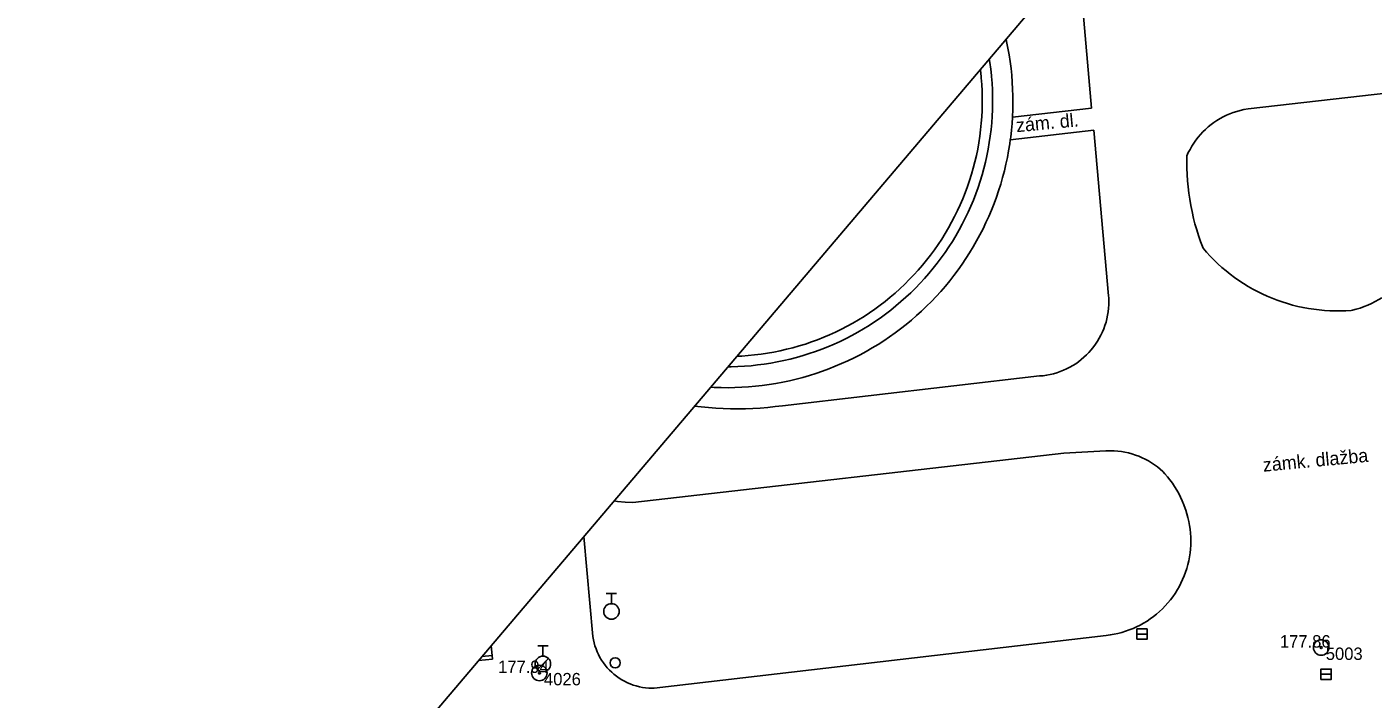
# Model space of a CAD drawing. Extents: x -540150 to -533593, y -1185082 to -1180066.
# Drawn here: x -537000.4 to -536935.2, y -1184321.7 to -1184289.1 of the extents above; entities that cross this region are included whole.
import ezdxf

# ---------------------------------------------------------------- set-up
doc = ezdxf.new("R2010")
doc.units = 0
for name, color, linetype in [('KN_HRAN_PARCEL', 7, 'Continuous'), ('rámeček', 7, 'Continuous'), ('Vrstva 10', 7, 'Continuous'), ('Vrstva 11', 7, 'Continuous'), ('Vrstva 21', 7, 'Continuous'), ('Vrstva 22', 7, 'Continuous'), ('Vrstva 23', 7, 'Continuous'), ('Vrstva 27', 7, 'Continuous'), ('Vrstva 28', 7, 'Continuous'), ('Vrstva 40', 7, 'Continuous'), ('Vrstva 5', 7, 'Continuous')]:
    doc.layers.add(name, color=color, linetype=linetype)

msp = doc.modelspace()

# ---------------------------------------------------------------- linework, layer by layer
at = {"layer": 'KN_HRAN_PARCEL'}
for p, q in [((-536977.882, -1184319.741), (-536977.946, -1184319.08)), ((-536978.557, -1184319.801), (-536977.882, -1184319.741))]:
    msp.add_line(p, q, dxfattribs=at)
at = {"layer": 'rámeček'}
msp.add_line((-536868.552, -1184190.259), (-537054.324, -1184409.023), dxfattribs=at)
at = {"layer": 'Vrstva 10'}
for p, q in [((-536949.521, -1184285.607), (-536948.862, -1184293.061)), ((-536941.282, -1184293.091), (-536930.322, -1184291.841)), ((-536948.042, -1184302.141), (-536948.752, -1184294.121)), ((-536963.832, -1184307.471), (-536951.382, -1184306.031)), ((-536971.082, -1184312.161), (-536950.212, -1184309.761)), ((-536950.212, -1184309.761), (-536948.172, -1184309.651)), ((-536973.46, -1184313.797), (-536973.022, -1184318.651)), ((-536970.052, -1184321.151), (-536948.152, -1184318.591))]:
    msp.add_line(p, q, dxfattribs=at)
for points in [[(-536944.252, -1184295.371), (-536944.178, -1184295.211), (-536944.097, -1184295.055), (-536944.009, -1184294.903), (-536943.914, -1184294.755), (-536943.813, -1184294.611), (-536943.705, -1184294.473), (-536943.591, -1184294.339), (-536943.471, -1184294.21), (-536943.345, -1184294.088), (-536943.272, -1184294.021), (-536943.214, -1184293.971), (-536943.078, -1184293.86), (-536942.936, -1184293.755), (-536942.79, -1184293.657), (-536942.64, -1184293.566), (-536942.486, -1184293.481), (-536942.328, -1184293.404), (-536942.167, -1184293.334), (-536942.002, -1184293.271), (-536941.835, -1184293.216), (-536941.666, -1184293.169), (-536941.495, -1184293.129), (-536941.282, -1184293.091)], [(-536944.252, -1184295.371), (-536944.256, -1184295.673), (-536944.252, -1184295.974), (-536944.239, -1184296.276), (-536944.219, -1184296.577), (-536944.191, -1184296.878), (-536944.155, -1184297.177), (-536944.111, -1184297.476), (-536944.059, -1184297.773), (-536943.999, -1184298.069), (-536943.922, -1184298.401), (-536943.856, -1184298.655), (-536943.773, -1184298.945), (-536943.682, -1184299.233), (-536943.584, -1184299.518), (-536943.462, -1184299.841)], [(-536943.462, -1184299.841), (-536943.291, -1184300.038), (-536943.115, -1184300.23), (-536942.932, -1184300.417), (-536942.744, -1184300.597), (-536942.551, -1184300.772), (-536942.352, -1184300.941), (-536942.148, -1184301.104), (-536941.939, -1184301.26), (-536941.726, -1184301.41), (-536941.508, -1184301.553), (-536941.286, -1184301.69), (-536941.059, -1184301.82), (-536940.829, -1184301.942), (-536940.595, -1184302.058), (-536940.358, -1184302.166), (-536940.118, -1184302.267), (-536939.874, -1184302.361), (-536939.628, -1184302.447), (-536939.379, -1184302.525), (-536939.128, -1184302.596), (-536938.875, -1184302.659), (-536938.62, -1184302.714), (-536938.364, -1184302.762), (-536938.106, -1184302.801), (-536937.847, -1184302.833), (-536937.587, -1184302.857), (-536937.327, -1184302.872), (-536937.066, -1184302.88), (-536936.805, -1184302.88), (-536936.545, -1184302.872), (-536936.284, -1184302.855), (-536936.232, -1184302.851)], [(-536951.382, -1184306.031), (-536951.213, -1184306.015), (-536951.045, -1184305.991), (-536950.878, -1184305.96), (-536950.713, -1184305.92), (-536950.55, -1184305.873), (-536950.389, -1184305.818), (-536950.231, -1184305.756), (-536950.077, -1184305.686), (-536949.925, -1184305.61), (-536949.778, -1184305.526), (-536949.634, -1184305.435), (-536949.495, -1184305.337), (-536949.361, -1184305.234), (-536949.232, -1184305.123), (-536949.108, -1184305.007), (-536948.99, -1184304.886), (-536948.877, -1184304.758), (-536948.752, -1184304.601), (-536948.671, -1184304.489), (-536948.578, -1184304.347), (-536948.491, -1184304.201), (-536948.412, -1184304.051), (-536948.339, -1184303.898), (-536948.274, -1184303.741), (-536948.216, -1184303.581), (-536948.166, -1184303.419), (-536948.124, -1184303.255), (-536948.089, -1184303.088), (-536948.062, -1184302.921), (-536948.044, -1184302.752), (-536948.033, -1184302.583), (-536948.03, -1184302.413), (-536948.035, -1184302.243), (-536948.042, -1184302.141)], [(-536936.232, -1184302.851), (-536936.041, -1184302.799), (-536935.852, -1184302.74), (-536935.665, -1184302.673), (-536935.482, -1184302.598), (-536935.301, -1184302.516), (-536935.124, -1184302.427), (-536934.951, -1184302.331), (-536934.802, -1184302.241)], [(-536968.099, -1184307.485), (-536967.784, -1184307.523), (-536967.426, -1184307.558), (-536967.067, -1184307.586), (-536966.708, -1184307.605), (-536966.349, -1184307.616), (-536965.989, -1184307.62), (-536965.63, -1184307.615), (-536965.27, -1184307.602), (-536964.911, -1184307.582), (-536964.553, -1184307.553), (-536964.195, -1184307.516), (-536963.832, -1184307.471)], [(-536945.412, -1184310.661), (-536945.542, -1184310.545), (-536945.678, -1184310.436), (-536945.818, -1184310.333), (-536945.963, -1184310.236), (-536946.112, -1184310.146), (-536946.265, -1184310.063), (-536946.422, -1184309.988), (-536946.582, -1184309.919), (-536946.745, -1184309.858), (-536946.911, -1184309.805), (-536947.079, -1184309.759), (-536947.249, -1184309.721), (-536947.421, -1184309.69), (-536947.593, -1184309.668), (-536947.767, -1184309.654), (-536947.941, -1184309.647), (-536948.115, -1184309.649), (-536948.172, -1184309.651)], [(-536944.332, -1184312.451), (-536944.399, -1184312.266), (-536944.473, -1184312.084), (-536944.554, -1184311.905), (-536944.643, -1184311.729), (-536944.738, -1184311.557), (-536944.841, -1184311.389), (-536944.95, -1184311.226), (-536945.066, -1184311.067), (-536945.189, -1184310.913), (-536945.317, -1184310.764), (-536945.412, -1184310.661)], [(-536971.082, -1184312.161), (-536971.456, -1184312.135), (-536971.83, -1184312.102), (-536972.003, -1184312.082)], [(-536948.152, -1184318.591), (-536947.962, -1184318.566), (-536947.773, -1184318.533), (-536947.585, -1184318.493), (-536947.4, -1184318.444), (-536947.217, -1184318.388), (-536947.036, -1184318.324), (-536946.858, -1184318.253), (-536946.683, -1184318.175), (-536946.511, -1184318.089), (-536946.343, -1184317.996), (-536946.18, -1184317.896), (-536946.02, -1184317.789), (-536945.865, -1184317.676), (-536945.715, -1184317.557), (-536945.57, -1184317.431), (-536945.431, -1184317.3), (-536945.297, -1184317.163), (-536945.169, -1184317.02), (-536945.047, -1184316.872), (-536944.931, -1184316.719), (-536944.822, -1184316.561), (-536944.702, -1184316.371), (-536944.623, -1184316.233), (-536944.534, -1184316.063), (-536944.453, -1184315.89), (-536944.379, -1184315.713), (-536944.312, -1184315.533), (-536944.252, -1184315.351), (-536944.201, -1184315.166), (-536944.157, -1184314.979), (-536944.121, -1184314.791), (-536944.093, -1184314.601), (-536944.072, -1184314.411), (-536944.06, -1184314.219), (-536944.056, -1184314.027), (-536944.06, -1184313.836), (-536944.071, -1184313.644), (-536944.091, -1184313.454), (-536944.119, -1184313.264), (-536944.154, -1184313.075), (-536944.197, -1184312.888), (-536944.248, -1184312.704), (-536944.307, -1184312.521), (-536944.332, -1184312.451)], [(-536973.022, -1184318.651), (-536972.996, -1184318.802), (-536972.962, -1184318.951), (-536972.92, -1184319.098), (-536972.87, -1184319.243), (-536972.813, -1184319.385), (-536972.749, -1184319.524), (-536972.677, -1184319.659), (-536972.599, -1184319.791), (-536972.513, -1184319.918), (-536972.422, -1184320.04), (-536972.323, -1184320.158), (-536972.219, -1184320.27), (-536972.11, -1184320.377), (-536972.002, -1184320.471), (-536971.874, -1184320.572), (-536971.749, -1184320.66), (-536971.619, -1184320.742), (-536971.486, -1184320.816), (-536971.348, -1184320.884), (-536971.208, -1184320.944), (-536971.064, -1184320.997), (-536970.918, -1184321.042), (-536970.77, -1184321.08), (-536970.619, -1184321.11), (-536970.468, -1184321.132), (-536970.316, -1184321.146), (-536970.163, -1184321.152), (-536970.052, -1184321.151)]]:
    msp.add_lwpolyline(points, dxfattribs=at)
at = {"layer": 'Vrstva 11'}
for p, q in [((-536952.688, -1184292.135), (-536952.706, -1184291.803)), ((-536952.677, -1184292.468), (-536952.688, -1184292.135)), ((-536948.862, -1184293.061), (-536952.695, -1184293.49)), ((-536952.801, -1184294.6), (-536948.752, -1184294.121)), ((-536952.783, -1184294.462), (-536952.745, -1184294.131))]:
    msp.add_line(p, q, dxfattribs=at)
for points in [[(-536952.706, -1184291.803), (-536952.733, -1184291.471), (-536952.767, -1184291.14), (-536952.809, -1184290.809), (-536952.859, -1184290.48), (-536952.918, -1184290.152), (-536952.983, -1184289.826), (-536953.009, -1184289.714)], [(-536952.745, -1184294.131), (-536952.716, -1184293.799), (-536952.695, -1184293.49), (-536952.694, -1184293.467), (-536952.681, -1184293.134), (-536952.675, -1184292.801), (-536952.677, -1184292.468)], [(-536957.594, -1184303.327), (-536957.342, -1184303.109), (-536957.096, -1184302.885), (-536956.855, -1184302.656), (-536956.619, -1184302.42), (-536956.39, -1184302.179), (-536956.166, -1184301.933), (-536955.948, -1184301.681), (-536955.736, -1184301.424), (-536955.53, -1184301.162), (-536955.331, -1184300.895), (-536955.138, -1184300.623), (-536954.952, -1184300.347), (-536954.772, -1184300.067), (-536954.6, -1184299.782), (-536954.434, -1184299.493), (-536954.275, -1184299.201), (-536954.123, -1184298.904), (-536953.979, -1184298.604), (-536953.841, -1184298.301), (-536953.711, -1184297.994), (-536953.589, -1184297.685), (-536953.473, -1184297.372), (-536953.366, -1184297.057), (-536953.266, -1184296.739), (-536953.173, -1184296.42), (-536953.089, -1184296.097), (-536953.012, -1184295.773), (-536952.943, -1184295.448), (-536952.882, -1184295.12), (-536952.828, -1184294.792)], [(-536952.828, -1184294.792), (-536952.801, -1184294.6), (-536952.783, -1184294.462)], [(-536967.141, -1184306.585), (-536966.808, -1184306.595), (-536966.475, -1184306.598), (-536966.142, -1184306.592), (-536965.809, -1184306.578), (-536965.477, -1184306.557), (-536965.145, -1184306.528), (-536964.814, -1184306.49), (-536964.484, -1184306.445), (-536964.155, -1184306.391), (-536963.828, -1184306.33), (-536963.502, -1184306.261), (-536963.178, -1184306.184), (-536962.856, -1184306.1), (-536962.536, -1184306.008), (-536962.219, -1184305.908), (-536961.903, -1184305.8), (-536961.591, -1184305.685), (-536961.281, -1184305.562), (-536960.975, -1184305.432), (-536960.671, -1184305.295), (-536960.371, -1184305.151), (-536960.075, -1184304.999), (-536959.782, -1184304.84), (-536959.493, -1184304.674), (-536959.208, -1184304.502), (-536958.928, -1184304.322), (-536958.652, -1184304.136), (-536958.38, -1184303.943), (-536958.113, -1184303.744), (-536957.851, -1184303.539)], [(-536957.851, -1184303.539), (-536957.594, -1184303.327)], [(-536967.326, -1184306.574), (-536967.141, -1184306.585)]]:
    msp.add_lwpolyline(points, dxfattribs=at)
at = {"layer": 'Vrstva 21'}
for centre, radius in [((-536937.742, -1184319.181), 0.375), ((-536937.742, -1184319.181), 0.05), ((-536975.612, -1184320.411), 0.375), ((-536975.612, -1184320.411), 0.05)]:
    msp.add_circle(centre, radius, dxfattribs=at)
at = {"layer": 'Vrstva 27'}
for p, q in [((-536946.672, -1184318.531), (-536946.172, -1184318.531)), ((-536937.752, -1184320.471), (-536937.252, -1184320.471))]:
    msp.add_line(p, q, dxfattribs=at)
for points in [[(-536946.672, -1184318.781), (-536946.172, -1184318.781), (-536946.172, -1184318.281), (-536946.672, -1184318.281)], [(-536937.752, -1184320.721), (-536937.252, -1184320.721), (-536937.252, -1184320.221), (-536937.752, -1184320.221)]]:
    msp.add_lwpolyline(points, close=True, dxfattribs=at)
at = {"layer": 'Vrstva 28'}
for p, q in [((-536972.372, -1184316.556), (-536971.872, -1184316.556)), ((-536972.122, -1184317.056), (-536972.122, -1184316.556)), ((-536975.692, -1184319.096), (-536975.192, -1184319.096)), ((-536975.442, -1184319.596), (-536975.442, -1184319.096)), ((-536975.7, -1184320.243), (-536975.17, -1184319.713))]:
    msp.add_line(p, q, dxfattribs=at)
for centre, radius in [((-536972.122, -1184317.431), 0.375), ((-536975.442, -1184319.971), 0.375), ((-536971.942, -1184319.921), 0.25)]:
    msp.add_circle(centre, radius, dxfattribs=at)
at = {"layer": 'Vrstva 5'}
for p, q in [((-536953.794, -1184290.847), (-536953.822, -1184290.672)), ((-536953.751, -1184291.165), (-536953.794, -1184290.847)), ((-536954.248, -1184291.219), (-536954.253, -1184291.18)), ((-536954.215, -1184291.532), (-536954.248, -1184291.219)), ((-536953.717, -1184291.484), (-536953.751, -1184291.165)), ((-536962.134, -1184304.274), (-536961.842, -1184304.158)), ((-536961.842, -1184304.158), (-536961.552, -1184304.035)), ((-536961.552, -1184304.035), (-536961.265, -1184303.904)), ((-536961.265, -1184303.904), (-536960.982, -1184303.767)), ((-536964.252, -1184304.871), (-536963.943, -1184304.809)), ((-536963.943, -1184304.809), (-536963.636, -1184304.739)), ((-536963.636, -1184304.739), (-536963.331, -1184304.661)), ((-536963.331, -1184304.661), (-536963.029, -1184304.576)), ((-536963.029, -1184304.576), (-536962.728, -1184304.483)), ((-536962.728, -1184304.483), (-536962.43, -1184304.382)), ((-536962.537, -1184304.946), (-536962.233, -1184304.843)), ((-536962.43, -1184304.382), (-536962.134, -1184304.274)), ((-536962.233, -1184304.843), (-536961.932, -1184304.732)), ((-536966.052, -1184305.074), (-536965.813, -1184305.063)), ((-536965.813, -1184305.063), (-536965.499, -1184305.041)), ((-536965.499, -1184305.041), (-536965.186, -1184305.01)), ((-536965.36, -1184305.531), (-536965.041, -1184305.497)), ((-536965.186, -1184305.01), (-536964.873, -1184304.972)), ((-536965.041, -1184305.497), (-536964.722, -1184305.456)), ((-536964.873, -1184304.972), (-536964.562, -1184304.926)), ((-536964.722, -1184305.456), (-536964.405, -1184305.406)), ((-536964.562, -1184304.926), (-536964.252, -1184304.871)), ((-536964.405, -1184305.406), (-536964.089, -1184305.349)), ((-536964.089, -1184305.349), (-536963.775, -1184305.284)), ((-536963.775, -1184305.284), (-536963.462, -1184305.211)), ((-536963.462, -1184305.211), (-536963.152, -1184305.131)), ((-536963.152, -1184305.131), (-536962.843, -1184305.042)), ((-536962.843, -1184305.042), (-536962.537, -1184304.946)), ((-536966.485, -1184305.584), (-536966.322, -1184305.583)), ((-536966.322, -1184305.583), (-536966.001, -1184305.574)), ((-536966.001, -1184305.574), (-536965.68, -1184305.556)), ((-536965.68, -1184305.556), (-536965.36, -1184305.531))]:
    msp.add_line(p, q, dxfattribs=at)
for points in [[(-536954.209, -1184291.595), (-536954.215, -1184291.532)], [(-536954.185, -1184291.909), (-536954.209, -1184291.595)], [(-536953.713, -1184291.53), (-536953.717, -1184291.484)], [(-536953.687, -1184291.85), (-536953.713, -1184291.53)], [(-536954.169, -1184292.223), (-536954.185, -1184291.909)], [(-536954.16, -1184292.538), (-536954.169, -1184292.223)], [(-536953.67, -1184292.171), (-536953.687, -1184291.85)], [(-536953.661, -1184292.492), (-536953.67, -1184292.171)], [(-536954.168, -1184293.167), (-536954.16, -1184292.853)], [(-536954.16, -1184292.853), (-536954.16, -1184292.538)], [(-536953.667, -1184293.134), (-536953.66, -1184292.813)], [(-536953.66, -1184292.813), (-536953.661, -1184292.492)], [(-536954.208, -1184293.795), (-536954.184, -1184293.482)], [(-536954.184, -1184293.482), (-536954.168, -1184293.167)], [(-536953.704, -1184293.775), (-536953.681, -1184293.455)], [(-536953.681, -1184293.455), (-536953.667, -1184293.134)], [(-536954.279, -1184294.421), (-536954.24, -1184294.109)], [(-536954.24, -1184294.109), (-536954.208, -1184293.795)], [(-536953.773, -1184294.413), (-536953.735, -1184294.094)], [(-536953.735, -1184294.094), (-536953.704, -1184293.775)], [(-536954.446, -1184295.35), (-536954.382, -1184295.042)], [(-536954.382, -1184295.042), (-536954.327, -1184294.732)], [(-536954.327, -1184294.732), (-536954.279, -1184294.421)], [(-536953.937, -1184295.362), (-536953.875, -1184295.047)], [(-536953.875, -1184295.047), (-536953.82, -1184294.731)], [(-536953.82, -1184294.731), (-536953.773, -1184294.413)], [(-536954.596, -1184295.961), (-536954.517, -1184295.657)], [(-536954.517, -1184295.657), (-536954.446, -1184295.35)], [(-536954.085, -1184295.987), (-536954.007, -1184295.675)], [(-536954.007, -1184295.675), (-536953.937, -1184295.362)], [(-536954.777, -1184296.564), (-536954.683, -1184296.264)], [(-536954.683, -1184296.264), (-536954.596, -1184295.961)], [(-536954.264, -1184296.603), (-536954.171, -1184296.296)], [(-536954.171, -1184296.296), (-536954.085, -1184295.987)], [(-536954.989, -1184297.157), (-536954.879, -1184296.862)], [(-536954.879, -1184296.862), (-536954.777, -1184296.564)], [(-536954.474, -1184297.21), (-536954.365, -1184296.908)], [(-536954.365, -1184296.908), (-536954.264, -1184296.603)], [(-536955.23, -1184297.738), (-536955.106, -1184297.449)], [(-536955.106, -1184297.449), (-536954.989, -1184297.157)], [(-536954.714, -1184297.806), (-536954.59, -1184297.509)], [(-536954.59, -1184297.509), (-536954.474, -1184297.21)], [(-536955.646, -1184298.585), (-536955.5, -1184298.307)], [(-536955.5, -1184298.307), (-536955.362, -1184298.024)], [(-536955.362, -1184298.024), (-536955.23, -1184297.738)], [(-536954.982, -1184298.389), (-536954.844, -1184298.099)], [(-536954.844, -1184298.099), (-536954.714, -1184297.806)], [(-536955.96, -1184299.132), (-536955.8, -1184298.86)], [(-536955.8, -1184298.86), (-536955.646, -1184298.585)], [(-536955.44, -1184299.236), (-536955.28, -1184298.957)], [(-536955.28, -1184298.957), (-536955.128, -1184298.675)], [(-536955.128, -1184298.675), (-536954.982, -1184298.389)], [(-536956.3, -1184299.661), (-536956.126, -1184299.398)], [(-536956.126, -1184299.398), (-536955.96, -1184299.132)], [(-536955.779, -1184299.781), (-536955.606, -1184299.511)], [(-536955.606, -1184299.511), (-536955.44, -1184299.236)], [(-536956.86, -1184300.421), (-536956.667, -1184300.172)], [(-536956.667, -1184300.172), (-536956.48, -1184299.919)], [(-536956.48, -1184299.919), (-536956.3, -1184299.661)], [(-536956.145, -1184300.309), (-536955.959, -1184300.047)], [(-536955.959, -1184300.047), (-536955.779, -1184299.781)], [(-536957.476, -1184301.136), (-536957.265, -1184300.903)], [(-536957.265, -1184300.903), (-536957.059, -1184300.665)], [(-536957.059, -1184300.665), (-536956.86, -1184300.421)], [(-536956.742, -1184301.064), (-536956.537, -1184300.817)], [(-536956.537, -1184300.817), (-536956.338, -1184300.565)], [(-536956.338, -1184300.565), (-536956.145, -1184300.309)], [(-536957.916, -1184301.586), (-536957.693, -1184301.364)], [(-536957.693, -1184301.364), (-536957.476, -1184301.136)], [(-536957.394, -1184301.773), (-536957.171, -1184301.542)], [(-536957.171, -1184301.542), (-536956.954, -1184301.306)], [(-536956.954, -1184301.306), (-536956.742, -1184301.064)], [(-536958.863, -1184302.416), (-536958.618, -1184302.217)], [(-536958.618, -1184302.217), (-536958.379, -1184302.013)], [(-536958.379, -1184302.013), (-536958.145, -1184301.802)], [(-536958.145, -1184301.802), (-536957.916, -1184301.586)], [(-536958.097, -1184302.431), (-536957.857, -1184302.217)], [(-536957.857, -1184302.217), (-536957.623, -1184301.998)], [(-536957.623, -1184301.998), (-536957.394, -1184301.773)], [(-536959.625, -1184302.973), (-536959.366, -1184302.793)], [(-536959.366, -1184302.793), (-536959.112, -1184302.608)], [(-536959.112, -1184302.608), (-536958.863, -1184302.416)], [(-536958.847, -1184303.034), (-536958.592, -1184302.839)], [(-536958.592, -1184302.839), (-536958.342, -1184302.638)], [(-536958.342, -1184302.638), (-536958.097, -1184302.431)], [(-536960.703, -1184303.622), (-536960.427, -1184303.47)], [(-536960.427, -1184303.47), (-536960.156, -1184303.311)], [(-536960.156, -1184303.311), (-536959.888, -1184303.145)], [(-536959.888, -1184303.145), (-536959.625, -1184302.973)], [(-536959.641, -1184303.58), (-536959.372, -1184303.405)], [(-536959.372, -1184303.405), (-536959.107, -1184303.223)], [(-536959.107, -1184303.223), (-536958.847, -1184303.034)], [(-536960.982, -1184303.767), (-536960.703, -1184303.622)], [(-536960.757, -1184304.213), (-536960.472, -1184304.065)], [(-536960.472, -1184304.065), (-536960.191, -1184303.91)], [(-536960.191, -1184303.91), (-536959.914, -1184303.749)], [(-536959.914, -1184303.749), (-536959.641, -1184303.58)], [(-536961.932, -1184304.732), (-536961.633, -1184304.613)], [(-536961.633, -1184304.613), (-536961.338, -1184304.487)], [(-536961.338, -1184304.487), (-536961.046, -1184304.354)], [(-536961.046, -1184304.354), (-536960.757, -1184304.213)], [(-536977.902, -1184319.561), (-536977.943, -1184319.077)], [(-536978.397, -1184319.611), (-536977.902, -1184319.561)]]:
    msp.add_lwpolyline(points, dxfattribs=at)

# ---------------------------------------------------------------- texts
at = {"layer": 'Vrstva 22'}
for s, p in [('177.86 ', (-536939.742, -1184319.181)), ('177.94 ', (-536977.612, -1184320.411))]:
    msp.add_text(s, height=0.6, dxfattribs=at).set_placement(p)
at = {"layer": 'Vrstva 23'}
for s, p in [(' 5003', (-536937.742, -1184319.781)), (' 4026', (-536975.612, -1184321.011))]:
    msp.add_text(s, height=0.6, dxfattribs=at).set_placement(p)
at = {"layer": 'Vrstva 40'}
for s, p in [('zám. dl.', (-536952.496, -1184294.227)), ('zámk. dlažba', (-536940.538, -1184310.669))]:
    msp.add_text(s, height=0.65, rotation=5.42156, dxfattribs=at).set_placement(p)

doc.saveas('drawing.dxf')
